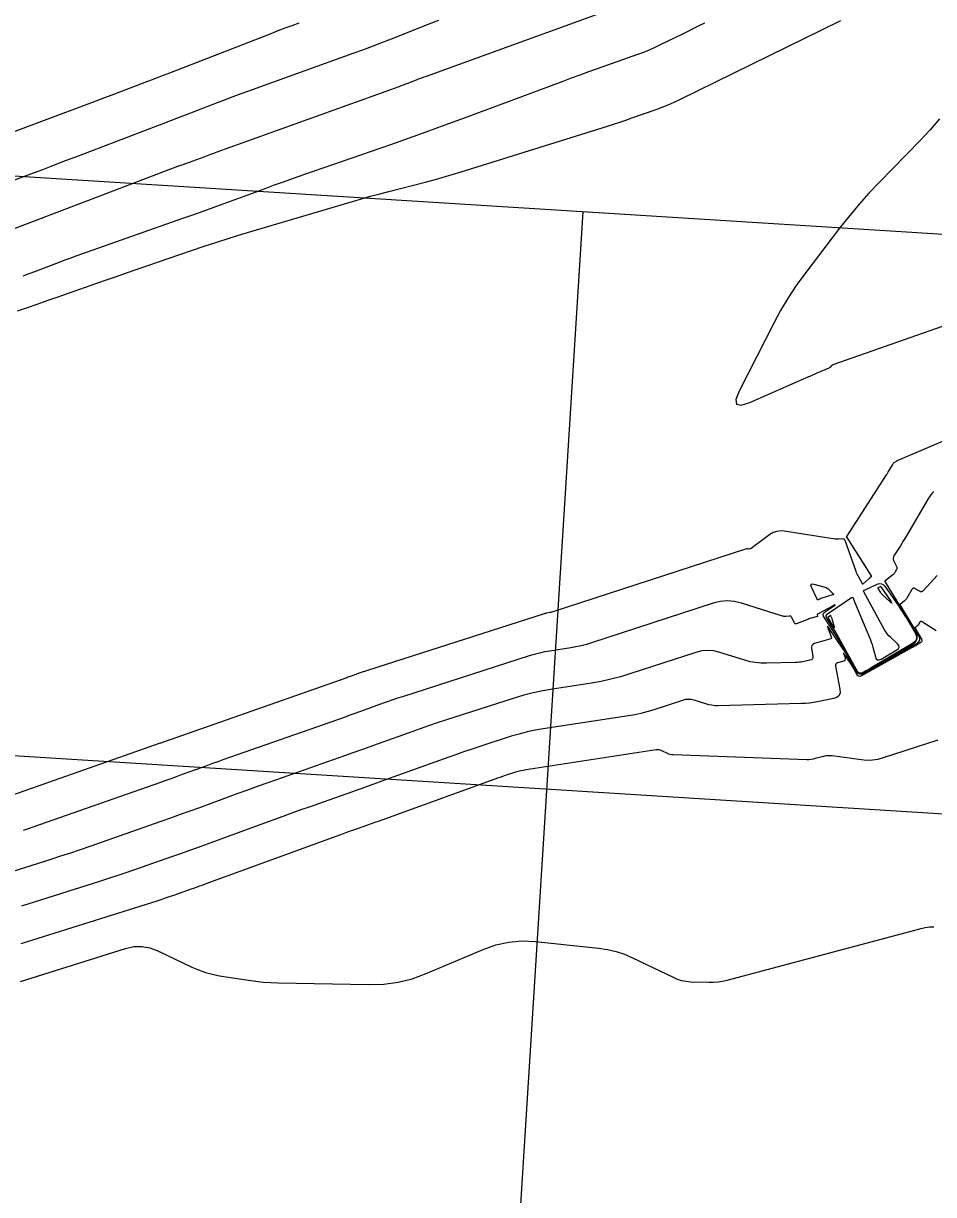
# Model space of a CAD drawing. Extents: x 658976 to 668726, y 639543 to 647196.
# Drawn here: x 662536.9 to 662615.5, y 641957.7 to 642058.9 of the extents above; entities that cross this region are included whole.
import ezdxf

# ---------------------------------------------------------------- set-up
doc = ezdxf.new("R2010")
doc.units = 0
for name, color, linetype in [('Ex_Major Contours', 7, 'Continuous'), ('Ex_Minor Contours', 7, 'Continuous'), ('R_Grid', 7, 'Continuous')]:
    doc.layers.add(name, color=color, linetype=linetype)

msp = doc.modelspace()

# ---------------------------------------------------------------- linework, layer by layer
at = {"layer": 'Ex_Major Contours'}
for points in [[(662533.38, 642044.4), (662537.5, 642045.93), (662538.52, 642046.31), (662539.55, 642046.7), (662540.58, 642047.09), (662541.6, 642047.48), (662548.24, 642050), (662548.92, 642050.26), (662549.59, 642050.52), (662550.27, 642050.78), (662550.94, 642051.04), (662553.64, 642052.09), (662554.32, 642052.35), (662554.99, 642052.61), (662555.67, 642052.86), (662556.35, 642053.11), (662565.37, 642056.35), (662566.2, 642056.65), (662567.02, 642056.96), (662567.84, 642057.27), (662568.66, 642057.59), (662571.94, 642058.88), (662572.76, 642059.2)], [(662615.76, 642006.42), (662614.5, 642007.22), (662614.45, 642007.24), (662614.41, 642007.24), (662614.38, 642007.22), (662614.34, 642007.18), (662614.2, 642006.93), (662614.18, 642006.91), (662614.16, 642006.88), (662614.14, 642006.86), (662614.12, 642006.84), (662614.01, 642006.75), (662614, 642006.74), (662613.98, 642006.73), (662613.97, 642006.73), (662613.96, 642006.72), (662613.91, 642006.7), (662613.9, 642006.69), (662613.89, 642006.69), (662613.89, 642006.68), (662613.9, 642006.67), (662614.49, 642005.69), (662614.53, 642005.6), (662614.53, 642005.52), (662614.49, 642005.46), (662614.42, 642005.4), (662614.05, 642005.18), (662613.96, 642005.13), (662613.87, 642005.07), (662613.77, 642005.02), (662613.68, 642004.97), (662609.29, 642002.53), (662609.18, 642002.48), (662609.08, 642002.49), (662609, 642002.54), (662608.93, 642002.63), (662608.68, 642003.09), (662608.61, 642003.21), (662608.55, 642003.32), (662608.48, 642003.43), (662608.4, 642003.54), (662607.78, 642004.46), (662607.75, 642004.51), (662607.74, 642004.52), (662607.74, 642004.5), (662607.75, 642004.45), (662607.88, 642004.11), (662607.89, 642004.08), (662607.89, 642004.05), (662607.89, 642004.03), (662607.89, 642004), (662607.86, 642003.88), (662607.85, 642003.85), (662607.83, 642003.83), (662607.81, 642003.82), (662607.79, 642003.8), (662607.23, 642003.64), (662607.14, 642003.6), (662607.08, 642003.54), (662607.06, 642003.46), (662607.06, 642003.36), (662607.44, 642001.38), (662607.45, 642001.07), (662607.36, 642000.83), (662607.17, 642000.66), (662606.88, 642000.56), (662605.5, 642000.29), (662605.16, 642000.23), (662604.81, 642000.18), (662604.46, 642000.15), (662604.11, 642000.14), (662596.88, 641999.95), (662596.62, 641999.95), (662596.36, 641999.98), (662596.1, 642000.03), (662595.85, 642000.1), (662594.84, 642000.42), (662594.59, 642000.47), (662594.34, 642000.49), (662594.09, 642000.47), (662593.83, 642000.41), (662591.26, 641999.57), (662590.75, 641999.41), (662590.23, 641999.28), (662589.7, 641999.17), (662589.17, 641999.07), (662581.78, 641997.94), (662581.08, 641997.82), (662580.39, 641997.68), (662579.7, 641997.5), (662579.02, 641997.3), (662576.32, 641996.42), (662575.64, 641996.2), (662574.97, 641995.98), (662574.3, 641995.74), (662573.63, 641995.51), (662568.07, 641993.5), (662567.36, 641993.24), (662566.65, 641992.98), (662565.93, 641992.73), (662565.22, 641992.48), (662562.35, 641991.47), (662561.64, 641991.22), (662560.92, 641990.97), (662560.21, 641990.71), (662559.5, 641990.45), (662552.74, 641987.98), (662551.97, 641987.7), (662551.2, 641987.42), (662550.42, 641987.15), (662549.65, 641986.87), (662546.55, 641985.79), (662545.78, 641985.52), (662545, 641985.26), (662544.22, 641985), (662543.44, 641984.75), (662536.68, 641982.62)]]:
    msp.add_lwpolyline(points, dxfattribs=at)
at = {"layer": 'Ex_Minor Contours'}
for points in [[(662535.39, 642040.94), (662550.19, 642046.57), (662550.24, 642046.59), (662550.3, 642046.61), (662550.36, 642046.64), (662550.42, 642046.66), (662550.65, 642046.74), (662550.71, 642046.76), (662550.76, 642046.78), (662550.82, 642046.8), (662550.88, 642046.82), (662552.47, 642047.4), (662552.75, 642047.51), (662553.04, 642047.61), (662553.32, 642047.71), (662553.61, 642047.82), (662569.33, 642053.47), (662569.52, 642053.55), (662569.72, 642053.62), (662569.92, 642053.69), (662570.11, 642053.77), (662570.9, 642054.08), (662571.09, 642054.15), (662571.29, 642054.23), (662571.49, 642054.3), (662571.69, 642054.37), (662587.34, 642060.05)], [(662536.34, 642034.08), (662537.2, 642034.37), (662538.05, 642034.67), (662538.91, 642034.97), (662539.77, 642035.27), (662543.19, 642036.46), (662544.04, 642036.76), (662544.9, 642037.06), (662545.76, 642037.35), (662546.61, 642037.65), (662551.39, 642039.3), (662552.47, 642039.67), (662553.56, 642040.02), (662554.65, 642040.36), (662555.74, 642040.7), (662565.31, 642043.53), (662566.09, 642043.76), (662566.87, 642043.98), (662567.65, 642044.19), (662568.43, 642044.4), (662571.57, 642045.2), (662572.35, 642045.41), (662573.13, 642045.63), (662573.91, 642045.85), (662574.68, 642046.09), (662587.34, 642050.05), (662587.87, 642050.21), (662588.4, 642050.39), (662588.93, 642050.57), (662589.46, 642050.75), (662591.56, 642051.49), (662592.08, 642051.69), (662592.6, 642051.9), (662593.11, 642052.12), (662593.61, 642052.36), (662607.52, 642059.17)], [(662528.32, 642046.7), (662543.14, 642052.23), (662543.67, 642052.43), (662544.21, 642052.63), (662544.74, 642052.83), (662545.27, 642053.03), (662547.38, 642053.84), (662547.91, 642054.04), (662548.44, 642054.24), (662548.97, 642054.45), (662549.5, 642054.65), (662558.27, 642058.06), (662558.87, 642058.3), (662559.48, 642058.53), (662560.08, 642058.75), (662560.69, 642058.97)], [(662536.84, 642037.11), (662537.35, 642037.3), (662537.85, 642037.49), (662539.87, 642038.26), (662540.38, 642038.45), (662540.89, 642038.64), (662541.4, 642038.82), (662541.9, 642039.01), (662550.64, 642042.08), (662551.51, 642042.39), (662552.38, 642042.7), (662553.25, 642043.02), (662554.12, 642043.34), (662557.6, 642044.61), (662558.47, 642044.93), (662559.34, 642045.24), (662560.21, 642045.55), (662561.08, 642045.86), (662568.6, 642048.47), (662570.14, 642049.01), (662571.68, 642049.56), (662573.21, 642050.12), (662574.75, 642050.68), (662583.5, 642053.94), (662584.24, 642054.22), (662584.99, 642054.49), (662585.74, 642054.76), (662586.49, 642055.03), (662589.98, 642056.27), (662590.48, 642056.45), (662590.97, 642056.65), (662591.46, 642056.86), (662591.94, 642057.09), (662593.85, 642058.02), (662594.32, 642058.26), (662594.8, 642058.5), (662595.28, 642058.73), (662595.75, 642058.97)], [(662616.06, 642050.69), (662615.24, 642049.72), (662614.38, 642048.79), (662610.82, 642045.17), (662609.94, 642044.25), (662609.1, 642043.31), (662608.28, 642042.33), (662607.5, 642041.34), (662604.41, 642037.29), (662603.66, 642036.26), (662602.96, 642035.21), (662602.31, 642034.12), (662601.71, 642033), (662598.72, 642027.13), (662598.44, 642026.41), (662598.5, 642026), (662598.9, 642025.92), (662599.64, 642026.16), (662604.74, 642028.39), (662604.93, 642028.47), (662605.11, 642028.55), (662605.3, 642028.63), (662605.48, 642028.71), (662606.52, 642029.16), (662606.56, 642029.18), (662606.59, 642029.2), (662606.62, 642029.22), (662606.64, 642029.25), (662606.74, 642029.36), (662606.77, 642029.38), (662606.79, 642029.4), (662606.83, 642029.42), (662606.86, 642029.44), (662617.46, 642033.17)], [(662629.94, 642028.6), (662612.43, 642021.13), (662612.39, 642021.11), (662612.34, 642021.09), (662612.3, 642021.07), (662612.26, 642021.04), (662612.1, 642020.93), (662612.07, 642020.9), (662612.03, 642020.87), (662612, 642020.83), (662611.98, 642020.79), (662611.68, 642020.29), (662611.62, 642020.19), (662611.57, 642020.1), (662611.51, 642020), (662611.44, 642019.9), (662608, 642014.58), (662608, 642014.57), (662607.99, 642014.56), (662608, 642014.55), (662608, 642014.55), (662608.01, 642014.52), (662608.02, 642014.51), (662608.02, 642014.5), (662608.02, 642014.5), (662608.03, 642014.49), (662610.14, 642011.17), (662610.15, 642011.15), (662610.15, 642011.12), (662610.14, 642011.1), (662610.13, 642011.08), (662610.03, 642010.99), (662610.01, 642010.97), (662609.99, 642010.95), (662609.96, 642010.93), (662609.94, 642010.9), (662609.41, 642010.45), (662609.41, 642010.44), (662609.41, 642010.44), (662609.4, 642010.45), (662609.4, 642010.45), (662609.39, 642010.48), (662609.38, 642010.48), (662609.03, 642011.11), (662608.98, 642011.22), (662608.93, 642011.33), (662608.88, 642011.44), (662608.84, 642011.55), (662607.88, 642014.22), (662607.85, 642014.28), (662607.8, 642014.33), (662607.74, 642014.35), (662607.67, 642014.36), (662607.35, 642014.33), (662607.27, 642014.33), (662607.2, 642014.33), (662607.12, 642014.34), (662607.04, 642014.35), (662602.63, 642015.04), (662602.3, 642015.06), (662601.98, 642015.01), (662601.68, 642014.91), (662601.39, 642014.74), (662599.77, 642013.55), (662599.74, 642013.53), (662599.72, 642013.52), (662599.69, 642013.51), (662599.66, 642013.51), (662599.51, 642013.49), (662599.5, 642013.49), (662599.48, 642013.49), (662599.47, 642013.49), (662599.46, 642013.5), (662599.41, 642013.51), (662599.39, 642013.52), (662599.38, 642013.52), (662599.37, 642013.51), (662599.36, 642013.51), (662582.63, 642008.05), (662582.57, 642008.03), (662582.5, 642008.02), (662582.44, 642008), (662582.37, 642007.99), (662582.11, 642007.95), (662582.05, 642007.94), (662581.99, 642007.93), (662581.92, 642007.91), (662581.86, 642007.89), (662565.89, 642002.75), (662565.8, 642002.72), (662565.7, 642002.69), (662565.6, 642002.65), (662565.5, 642002.62), (662565.11, 642002.48), (662565.01, 642002.44), (662564.91, 642002.41), (662564.81, 642002.37), (662564.72, 642002.34), (662549.46, 641996.98), (662549.4, 641996.96), (662549.33, 641996.93), (662549.27, 641996.91), (662549.2, 641996.89), (662548.94, 641996.79), (662548.87, 641996.77), (662548.81, 641996.74), (662548.74, 641996.72), (662548.67, 641996.7), (662532.76, 641991.11)], [(662615.57, 642018.46), (662615.39, 642018.28), (662615.23, 642018.09), (662615.09, 642017.88), (662613.11, 642014.5), (662613, 642014.32), (662612.89, 642014.14), (662612.78, 642013.96), (662612.67, 642013.78), (662612.11, 642012.91), (662612.06, 642012.81), (662612.03, 642012.71), (662612.04, 642012.6), (662612.08, 642012.49), (662612.34, 642011.97), (662612.37, 642011.91), (662612.38, 642011.84), (662612.36, 642011.78), (662612.34, 642011.72), (662612.19, 642011.47), (662612.15, 642011.41), (662612.1, 642011.35), (662612.06, 642011.3), (662612, 642011.25), (662611.33, 642010.7), (662611.32, 642010.69), (662611.32, 642010.69), (662611.32, 642010.69), (662613.93, 642006.39), (662614.09, 642006.02), (662614.09, 642005.69), (662613.93, 642005.4), (662613.62, 642005.14), (662611.78, 642004.07), (662611.51, 642003.91), (662611.25, 642003.76), (662610.98, 642003.6), (662610.71, 642003.45), (662609.63, 642002.85), (662609.37, 642002.75), (662609.15, 642002.76), (662608.95, 642002.87), (662608.79, 642003.09), (662607.87, 642004.76), (662607.69, 642005.09), (662607.5, 642005.4), (662607.3, 642005.72), (662607.1, 642006.03), (662606.09, 642007.53), (662606.01, 642007.7), (662606, 642007.84), (662606.06, 642007.98), (662606.2, 642008.1), (662606.87, 642008.56), (662607, 642008.64), (662607.04, 642008.68), (662606.99, 642008.66), (662606.85, 642008.59), (662605.49, 642007.86), (662605.47, 642007.85), (662605.46, 642007.83), (662605.46, 642007.82), (662605.46, 642007.8), (662605.51, 642007.68), (662605.51, 642007.68), (662605.51, 642007.68), (662605.5, 642007.67), (662604.95, 642007.51), (662604.85, 642007.48), (662604.76, 642007.45), (662604.67, 642007.41), (662604.58, 642007.38), (662603.75, 642007.04), (662603.66, 642007.01), (662603.58, 642007.03), (662603.52, 642007.07), (662603.47, 642007.15), (662603.27, 642007.58), (662603.23, 642007.64), (662603.18, 642007.68), (662603.12, 642007.7), (662603.05, 642007.7), (662602.76, 642007.67), (662602.69, 642007.66), (662602.61, 642007.67), (662602.54, 642007.68), (662602.47, 642007.7), (662598.93, 642008.82), (662598.31, 642008.96), (662597.7, 642009.01), (662597.09, 642008.96), (662596.48, 642008.81), (662585.95, 642005.37), (662585.52, 642005.24), (662585.07, 642005.12), (662584.62, 642005.03), (662584.17, 642004.95), (662582.36, 642004.67), (662581.9, 642004.59), (662581.46, 642004.5), (662581.01, 642004.38), (662580.57, 642004.25), (662569.62, 642000.72), (662569.2, 642000.59), (662568.79, 642000.45), (662568.37, 642000.3), (662567.96, 642000.16), (662566.31, 641999.56), (662565.9, 641999.41), (662565.49, 641999.27), (662565.08, 641999.12), (662564.66, 641998.97), (662554.1, 641995.26), (662553.65, 641995.1), (662553.2, 641994.94), (662552.75, 641994.78), (662552.3, 641994.62), (662550.5, 641993.96), (662550.05, 641993.8), (662549.6, 641993.64), (662549.15, 641993.48), (662548.7, 641993.32), (662537.67, 641989.45), (662537.25, 641989.3), (662536.82, 641989.16)], [(662615.84, 642011.2), (662614.63, 642009.88), (662614.56, 642009.82), (662614.48, 642009.79), (662614.4, 642009.8), (662614.31, 642009.84), (662613.95, 642010.06), (662613.86, 642010.1), (662613.79, 642010.1), (662613.72, 642010.06), (662613.66, 642009.99), (662613.22, 642009.25), (662613.18, 642009.18), (662613.13, 642009.12), (662613.08, 642009.06), (662613.02, 642009.01), (662612.67, 642008.72), (662612.66, 642008.72), (662612.65, 642008.71), (662612.65, 642008.71), (662612.64, 642008.71), (662612.61, 642008.7), (662612.61, 642008.69), (662612.61, 642008.69), (662612.61, 642008.68), (662612.61, 642008.68), (662614.21, 642006.04), (662614.31, 642005.81), (662614.31, 642005.61), (662614.21, 642005.43), (662614.02, 642005.27), (662613.04, 642004.7), (662612.8, 642004.56), (662612.56, 642004.42), (662612.31, 642004.28), (662612.06, 642004.14), (662609.54, 642002.74), (662609.32, 642002.65), (662609.13, 642002.66), (662608.96, 642002.76), (662608.81, 642002.95), (662608.29, 642003.89), (662608.16, 642004.13), (662608.02, 642004.36), (662607.88, 642004.59), (662607.73, 642004.82), (662606.46, 642006.7), (662606.4, 642006.79), (662606.37, 642006.82), (662606.37, 642006.78), (662606.4, 642006.67), (662606.69, 642005.9), (662606.7, 642005.88), (662606.7, 642005.87), (662606.7, 642005.85), (662606.7, 642005.84), (662606.68, 642005.78), (662606.68, 642005.76), (662606.67, 642005.75), (662606.66, 642005.74), (662606.64, 642005.74), (662605.23, 642005.32), (662605.09, 642005.25), (662605.01, 642005.16), (662604.97, 642005.05), (662604.97, 642004.9), (662605.1, 642004.24), (662605.1, 642004.1), (662605.07, 642003.99), (662604.98, 642003.91), (662604.85, 642003.87), (662604.23, 642003.75), (662604.08, 642003.72), (662603.92, 642003.7), (662603.77, 642003.69), (662603.61, 642003.68), (662601.08, 642003.61), (662600.61, 642003.62), (662600.14, 642003.67), (662599.68, 642003.75), (662599.22, 642003.88), (662597.05, 642004.56), (662596.53, 642004.69), (662596.02, 642004.72), (662595.51, 642004.68), (662594.99, 642004.56), (662589.28, 642002.69), (662588.47, 642002.44), (662587.64, 642002.23), (662586.81, 642002.05), (662585.97, 642001.9), (662582.6, 642001.39), (662581.76, 642001.24), (662580.93, 642001.06), (662580.1, 642000.85), (662579.29, 642000.61), (662573.34, 641998.69), (662572.61, 641998.46), (662571.88, 641998.21), (662571.15, 641997.96), (662570.42, 641997.7), (662567.52, 641996.65), (662566.79, 641996.39), (662566.07, 641996.13), (662565.34, 641995.87), (662564.61, 641995.61), (662558.73, 641993.55), (662557.89, 641993.25), (662557.06, 641992.95), (662556.23, 641992.65), (662555.39, 641992.35), (662552.06, 641991.13), (662551.23, 641990.83), (662550.4, 641990.53), (662549.56, 641990.23), (662548.73, 641989.94), (662542.59, 641987.78), (662541.75, 641987.49), (662540.91, 641987.21), (662540.07, 641986.93), (662539.22, 641986.66), (662535.84, 641985.59)], [(662615.91, 641996.96), (662611.17, 641995.43), (662610.71, 641995.31), (662610.24, 641995.24), (662609.76, 641995.22), (662609.28, 641995.26), (662606.76, 641995.61), (662606.57, 641995.62), (662606.39, 641995.62), (662606.21, 641995.6), (662606.03, 641995.56), (662605.3, 641995.37), (662605.12, 641995.32), (662604.94, 641995.3), (662604.75, 641995.28), (662604.57, 641995.28), (662593.02, 641995.69), (662592.89, 641995.7), (662592.76, 641995.72), (662592.64, 641995.76), (662592.52, 641995.81), (662592.04, 641996.04), (662591.92, 641996.09), (662591.79, 641996.12), (662591.67, 641996.13), (662591.54, 641996.12), (662580.3, 641994.4), (662580.07, 641994.36), (662579.84, 641994.31), (662579.61, 641994.25), (662579.39, 641994.19), (662578.5, 641993.9), (662578.28, 641993.83), (662578.05, 641993.75), (662577.83, 641993.68), (662577.61, 641993.6), (662567.83, 641990.06), (662567.53, 641989.95), (662567.22, 641989.84), (662566.92, 641989.73), (662566.61, 641989.63), (662565.39, 641989.2), (662565.09, 641989.09), (662564.78, 641988.98), (662564.48, 641988.87), (662564.18, 641988.76), (662552.72, 641984.57), (662552.36, 641984.44), (662552, 641984.31), (662551.63, 641984.18), (662551.27, 641984.05), (662549.82, 641983.54), (662549.46, 641983.42), (662549.1, 641983.3), (662548.73, 641983.18), (662548.37, 641983.06), (662536.64, 641979.36)], [(662536.6, 641976.1), (662545.67, 641978.96), (662546.39, 641979.12), (662547.09, 641979.14), (662547.79, 641979.02), (662548.47, 641978.77), (662551.41, 641977.36), (662551.99, 641977.11), (662552.59, 641976.9), (662553.19, 641976.73), (662553.81, 641976.61), (662556.32, 641976.22), (662556.95, 641976.13), (662557.58, 641976.06), (662558.21, 641976.02), (662558.85, 641975.99), (662566.72, 641975.84), (662568, 641975.88), (662569.24, 641976.05), (662570.47, 641976.35), (662571.66, 641976.79), (662576.6, 641978.88), (662577.7, 641979.27), (662578.81, 641979.51), (662579.95, 641979.61), (662581.11, 641979.56), (662586.57, 641978.99), (662587.34, 641978.88), (662588.09, 641978.7), (662588.81, 641978.46), (662589.52, 641978.15), (662593.02, 641976.47), (662593.38, 641976.31), (662593.75, 641976.2), (662594.14, 641976.13), (662594.53, 641976.09), (662596.12, 641976.04), (662596.52, 641976.04), (662596.91, 641976.07), (662597.3, 641976.13), (662597.69, 641976.22), (662614.45, 641980.7), (662614.82, 641980.78), (662615.18, 641980.82), (662615.55, 641980.83)]]:
    msp.add_lwpolyline(points, dxfattribs=at)
for points in [[(662606.26, 642010.16), (662606.34, 642010.12), (662606.42, 642010.06), (662606.49, 642010), (662606.89, 642009.58), (662606.89, 642009.58), (662606.89, 642009.58), (662606.89, 642009.57), (662606.89, 642009.57), (662606.9, 642009.56), (662606.9, 642009.55), (662606.9, 642009.55), (662606.9, 642009.55), (662606.89, 642009.55), (662605.78, 642009.21), (662605.75, 642009.2), (662605.72, 642009.19), (662605.69, 642009.17), (662605.66, 642009.16), (662605.55, 642009.11), (662605.52, 642009.11), (662605.49, 642009.11), (662605.47, 642009.12), (662605.46, 642009.15), (662604.97, 642010.19), (662604.92, 642010.34), (662604.94, 642010.43), (662605.03, 642010.47), (662605.19, 642010.45), (662606.16, 642010.19)], [(662608.57, 642009.25), (662608.71, 642008.92), (662609.99, 642005.84), (662610.08, 642005.64), (662610.15, 642005.44), (662610.22, 642005.23), (662610.28, 642005.02), (662610.51, 642004.18), (662610.58, 642004.01), (662610.69, 642003.92), (662610.83, 642003.91), (662611, 642003.98), (662612.37, 642004.79), (662612.51, 642004.9), (662612.56, 642005.02), (662612.53, 642005.15), (662612.42, 642005.29), (662611.81, 642005.86), (662611.66, 642006), (662611.52, 642006.16), (662611.4, 642006.33), (662611.3, 642006.51), (662609.5, 642009.79), (662609.48, 642009.84), (662609.49, 642009.88), (662609.51, 642009.92), (662609.55, 642009.94), (662610.65, 642010.44), (662610.84, 642010.5), (662611.02, 642010.49), (662611.17, 642010.41), (662611.31, 642010.27), (662612.49, 642008.57), (662612.68, 642008.29), (662612.87, 642008), (662613.06, 642007.72), (662613.24, 642007.42), (662613.95, 642006.25), (662614.07, 642005.97), (662614.07, 642005.72), (662613.95, 642005.5), (662613.72, 642005.31), (662610.14, 642003.21), (662610.04, 642003.15), (662609.94, 642003.09), (662609.83, 642003.03), (662609.73, 642002.98), (662609.31, 642002.74), (662609.21, 642002.71), (662609.12, 642002.71), (662609.05, 642002.75), (662608.98, 642002.84), (662607.18, 642006.12), (662607.09, 642006.29), (662606.99, 642006.45), (662606.89, 642006.62), (662606.78, 642006.78), (662606.35, 642007.42), (662606.27, 642007.58), (662606.26, 642007.72), (662606.32, 642007.85), (662606.45, 642007.96), (662608.43, 642009.29), (662608.47, 642009.31), (662608.51, 642009.32), (662608.55, 642009.29)], [(662610.94, 642009.76), (662610.75, 642010.1), (662610.73, 642010.14), (662610.73, 642010.15), (662610.73, 642010.16), (662610.73, 642010.16), (662610.74, 642010.16), (662610.89, 642010.23), (662610.91, 642010.24), (662610.94, 642010.24), (662610.96, 642010.23), (662610.98, 642010.21), (662611.84, 642008.97), (662611.91, 642008.86), (662611.92, 642008.82), (662611.88, 642008.84), (662611.78, 642008.92), (662611.1, 642009.55), (662611.05, 642009.6), (662611.01, 642009.65), (662610.97, 642009.7)], [(662606.62, 642007.75), (662606.63, 642007.72), (662606.73, 642007.49), (662606.74, 642007.45), (662606.76, 642007.41), (662606.77, 642007.37), (662606.78, 642007.33), (662606.93, 642006.78), (662606.95, 642006.7), (662606.95, 642006.67), (662606.93, 642006.69), (662606.88, 642006.76), (662606.49, 642007.47), (662606.49, 642007.49), (662606.48, 642007.5), (662606.47, 642007.52), (662606.46, 642007.53), (662606.42, 642007.59), (662606.41, 642007.6), (662606.41, 642007.61), (662606.42, 642007.63), (662606.43, 642007.64), (662606.6, 642007.75), (662606.61, 642007.76), (662606.61, 642007.76), (662606.61, 642007.75)]]:
    msp.add_lwpolyline(points, close=True, dxfattribs=at)
at = {"layer": 'R_Grid'}
for p, q in [((661637.1, 642102.2), (663134.15, 642008.18)), ((661633.97, 642052.3), (663131.02, 641958.27)), ((662569.56, 641793.14), (662585.23, 642042.65))]:
    msp.add_line(p, q, dxfattribs=at)

doc.saveas('drawing.dxf')
